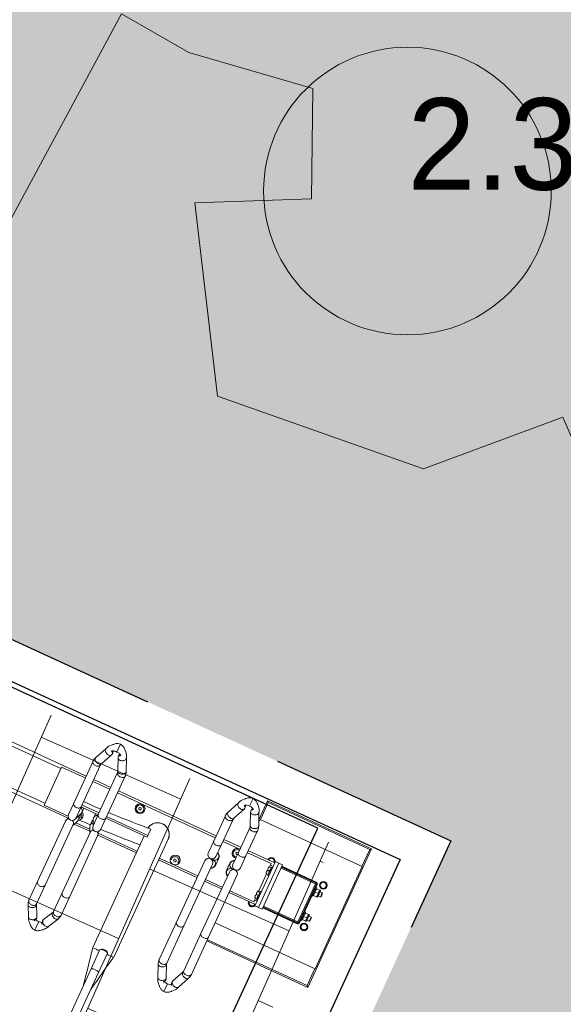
# Model space of a CAD drawing. Header units: metres. Extents: x 134157 to 138734, y 451157 to 455772.
# Tile 883 of 1056: x 136726.55 to 136727.98, y 454287.2 to 454289.78. Entities that reach past the tile are written whole.
import ezdxf

# ---------------------------------------------------------------- set-up
doc = ezdxf.new("R2010")
doc.units = ezdxf.units.M
doc.linetypes.add('HIDDEN__G5', pattern=[1.125, 0.75, -0.375])
doc.layers.add('-DR-alg-hulplijnen', color=210, linetype='Continuous', plot=False)
doc.layers.add('-DR-alg-hulplijnen kantverharding asflast nieuwe fietsstraat', color=7, linetype='Continuous', true_color=0xff9429, plot=False)
doc.layers.add('-DR-bs-boom', color=253, linetype='Continuous', lineweight=13)
doc.layers.add('-DR-nw-vh-arc-tegels 300x300x45', color=253, linetype='Continuous', lineweight=9)
for name, color, linetype in [('-DR-bs-txt-hoogtemaat', 253, 'Continuous'), ('-DR-nw-vh-band 10x20 ob', 2, 'HIDDEN__G5'), ('-DR-nw-vh-kantverharding', 3, 'Continuous'), ('VELOPA-FIG15', 1, 'Continuous'), ('VELOPA-FIG25', 1, 'Continuous')]:
    doc.layers.add(name, color=color, linetype=linetype)
doc.layers.add('-DR-nw-gr-arc-beplanting grote vakken', color=7, linetype='Continuous', true_color=0xabceb2)
doc.layers.add('-DR-nw-gr-arc-gras', color=7, linetype='Continuous', true_color=0xb5d5a4)
doc.layers.add('-DR-nw-vh-arc-asfalt fietsstraat rood', color=7, linetype='Continuous', lineweight=9, true_color=0xdfbfc7)
doc.layers.add('-DR-nw-vh-kantverharding halfverharding stabilizer', color=7, linetype='Continuous', true_color=0xe2e1c1, transparency=0.1)
doc.styles.add('Drong', font='txt', dxfattribs={"height": 1.8})
pattern_1 = [(115.335625, (136419.71802, 453326.2367), (-0.223681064, -0.105903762), [0.06, -0.187485]), (205.335625, (136419.71802, 453326.2367), (0.105903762, -0.223681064), [0.06, -0.187485])]

# ---------------------------------------------------------------- blocks, each defined once
blk = doc.blocks.new('Boom bestaand 1')
blk.add_lwpolyline([(0.09273, -0.41557), (0.10391, -0.42778), (0.10745, -0.44658), (0.10249, -0.468), (0.12989, -0.47849), (0.19328, -0.45751), (0.20009, -0.43996), (0.23631, -0.43922), (0.25865, -0.42532), (0.26522, -0.39911), (0.27842, -0.4081), (0.28322, -0.39131), (0.30181, -0.39131), (0.32641, -0.37332), (0.29521, -0.33375), (0.30481, -0.32656), (0.31744, -0.31125), (0.333, -0.31816), (0.32641, -0.33495), (0.35519, -0.34359), (0.3781, -0.31886), (0.37928, -0.29601), (0.40168, -0.29601)])
blk.add_circle((0, 0), 0.02513)
blk = doc.blocks.new('Tulip Traverse voetplaat eenzijdig')
at = {"layer": '-DR-alg-hulplijnen', "ltscale": 30}
blk.add_lwpolyline([(3000, -1735), (3000, 190), (0, 190), (0, -1735)], close=True, dxfattribs=at)
at = {"layer": 'VELOPA-FIG15', "color": 252, "linetype": 'Continuous', "lineweight": 9}
for p, q in [((2945, -64), (2945, 64)), ((2956, 55), (3055, 55)), ((3055, 60), (3055, 59.3)), ((3055, 58), (3055, 59.3)), ((3055, 55), (3055, 58)), ((3055, 55), (3055, -55)), ((3058, 55), (3055, 55)), ((3059.3, 55), (3058, 55)), ((3060, 55), (3059.3, 55)), ((2322.5, 50), (2177.5, 50)), ((2935, 50), (2927.5, 50)), ((3073.5, 25.6), (3073.5, 44.4)), ((3073.5, -44.4), (3073.5, -25.6)), ((2322.5, -50), (2177.5, -50)), ((2935, -50), (2927.5, -50)), ((3055, -55), (2956, -55)), ((3055, -55), (3058, -55)), ((3055, -55), (3055, -58)), ((3055, -58), (3055, -59.3)), ((3055, -59.3), (3055, -60)), ((3059.3, -55), (3058, -55)), ((3060, -55), (3059.3, -55))]:
    blk.add_line(p, q, dxfattribs=at)
at = {"layer": 'VELOPA-FIG15', "color": 252, "linetype": 'Continuous', "lineweight": 9, "flags": 128}
for points in [[(2788.7, 121.5), (2788.4, 120.9), (2787.6, 119.9), (2786.5, 119.2), (2785.2, 118.6), (2783.6, 118.3), (2781.9, 118.2), (2780.1, 118.4), (2778.2, 118.8), (2776.3, 119.4), (2774.5, 120.2), (2772.9, 121.3), (2771.4, 122.4), (2770.2, 123.7), (2769.2, 125.1), (2768.6, 126.4), (2768.2, 127.8), (2768.2, 129.1), (2768.6, 130.3)], [(2836.3, 121.5), (2836.6, 120.9), (2837.4, 119.9), (2838.5, 119.2), (2839.8, 118.6), (2841.4, 118.3), (2843.1, 118.2), (2844.9, 118.4), (2846.8, 118.8), (2848.7, 119.4), (2850.5, 120.2), (2852.1, 121.3), (2853.6, 122.4), (2854.8, 123.7), (2855.8, 125.1), (2856.4, 126.4), (2856.8, 127.8), (2856.8, 129.1), (2856.4, 130.3)], [(2413.7, 106), (2413.4, 105.5), (2412.6, 104.5), (2411.5, 103.7), (2410.2, 103.1), (2408.6, 102.8), (2406.9, 102.7), (2405.1, 102.8), (2403.2, 103.2), (2401.3, 103.8), (2399.5, 104.7), (2397.9, 105.7), (2396.4, 106.9), (2395.2, 108.2), (2394.2, 109.6), (2393.6, 111), (2393.2, 112.4), (2393.2, 113.7), (2393.6, 114.9), (2393.6, 115)], [(2461.3, 106), (2461.6, 105.5), (2462.4, 104.5), (2463.5, 103.7), (2464.8, 103.1), (2466.4, 102.8), (2468.1, 102.7), (2469.9, 102.8), (2471.8, 103.2), (2473.7, 103.8), (2475.5, 104.7), (2477.1, 105.7), (2478.6, 106.9), (2479.8, 108.2), (2480.8, 109.6), (2481.4, 111), (2481.8, 112.4), (2481.8, 113.7), (2481.4, 114.9), (2481.4, 115)], [(2788, 118.1), (2787.8, 116.8), (2787.3, 115.5), (2786.4, 114.4), (2785.3, 113.3), (2783.9, 112.4), (2782.2, 111.7), (2780.4, 111.2), (2778.5, 110.9), (2776.5, 110.9), (2774.6, 111), (2772.7, 111.4), (2770.9, 112.1), (2769.4, 112.9), (2768.1, 113.8), (2767.1, 115), (2766.4, 116.2), (2766, 117.4), (2766, 118.1)], [(2837, 118.1), (2837.2, 116.8), (2837.7, 115.5), (2838.6, 114.4), (2839.7, 113.3), (2841.1, 112.4), (2842.8, 111.7), (2844.6, 111.2), (2846.5, 110.9), (2848.5, 110.9), (2850.4, 111), (2852.3, 111.4), (2854.1, 112.1), (2855.6, 112.9), (2856.9, 113.8), (2857.9, 115), (2858.6, 116.2), (2859, 117.4), (2859, 118.1)], [(2413, 102.9), (2412.8, 101.6), (2412.3, 100.3), (2411.4, 99.1), (2410.3, 98), (2408.9, 97.1), (2407.2, 96.4), (2405.4, 95.8), (2403.5, 95.5), (2401.5, 95.5), (2399.6, 95.7), (2397.7, 96.1), (2395.9, 96.7), (2394.4, 97.5), (2393.1, 98.5), (2392.1, 99.7), (2391.4, 100.9), (2391, 102.2), (2391, 102.9)], [(2462, 102.9), (2462.2, 101.6), (2462.7, 100.3), (2463.6, 99.1), (2464.7, 98), (2466.1, 97.1), (2467.8, 96.4), (2469.6, 95.8), (2471.5, 95.5), (2473.5, 95.5), (2475.4, 95.7), (2477.3, 96.1), (2479.1, 96.7), (2480.6, 97.5), (2481.9, 98.5), (2482.9, 99.7), (2483.6, 100.9), (2484, 102.2), (2484, 102.9)], [(2788, 45.1), (2787.8, 43.9), (2787.3, 42.6), (2786.4, 41.4), (2785.3, 40.4), (2783.9, 39.5), (2782.2, 38.8), (2780.4, 38.3), (2778.5, 38), (2776.5, 37.9), (2774.6, 38.1), (2772.7, 38.5), (2770.9, 39.1), (2769.4, 39.9), (2768.1, 40.9), (2767.1, 42), (2766.4, 43.2), (2766, 44.5), (2766, 45.1)], [(2837, 45.1), (2837.2, 43.9), (2837.7, 42.6), (2838.6, 41.4), (2839.7, 40.4), (2841.1, 39.5), (2842.8, 38.8), (2844.6, 38.3), (2846.5, 38), (2848.5, 37.9), (2850.4, 38.1), (2852.3, 38.5), (2854.1, 39.1), (2855.6, 39.9), (2856.9, 40.9), (2857.9, 42), (2858.6, 43.2), (2859, 44.5), (2859, 45.1)], [(2413, -18.1), (2412.8, -19.4), (2412.3, -20.7), (2411.4, -21.9), (2410.3, -23), (2408.9, -23.9), (2407.2, -24.6), (2405.4, -25.2), (2403.5, -25.5), (2401.5, -25.5), (2399.6, -25.3), (2397.7, -24.9), (2395.9, -24.3), (2394.4, -23.5), (2393.1, -22.5), (2392.1, -21.3), (2391.4, -20.1), (2391, -18.8), (2391, -18.1)], [(2462, -18.1), (2462.2, -19.4), (2462.7, -20.7), (2463.6, -21.9), (2464.7, -23), (2466.1, -23.9), (2467.8, -24.6), (2469.6, -25.2), (2471.5, -25.5), (2473.5, -25.5), (2475.4, -25.3), (2477.3, -24.9), (2479.1, -24.3), (2480.6, -23.5), (2481.9, -22.5), (2482.9, -21.3), (2483.6, -20.1), (2484, -18.8), (2484, -18.1)], [(2788, -189), (2787.8, -190.3), (2787.3, -191.6), (2786.4, -192.7), (2785.3, -193.8), (2783.9, -194.7), (2782.2, -195.4), (2780.4, -196), (2778.5, -196.3), (2776.5, -196.3), (2774.6, -196.1), (2772.7, -195.7), (2770.9, -195.1), (2769.4, -194.3), (2768.1, -193.3), (2767.1, -192.2), (2766.4, -190.9), (2766, -189.6), (2766, -189)], [(2837, -189), (2837.2, -190.3), (2837.7, -191.6), (2838.6, -192.7), (2839.7, -193.8), (2841.1, -194.7), (2842.8, -195.4), (2844.6, -196), (2846.5, -196.3), (2848.5, -196.3), (2850.4, -196.1), (2852.3, -195.7), (2854.1, -195.1), (2855.6, -194.3), (2856.9, -193.3), (2857.9, -192.2), (2858.6, -190.9), (2859, -189.6), (2859, -189)], [(2413, -244.2), (2412.8, -245.7), (2412.3, -247.1), (2411.4, -248.5), (2410.3, -249.7), (2408.9, -250.7), (2407.2, -251.6), (2405.4, -252.1), (2403.5, -252.5), (2401.5, -252.5), (2399.6, -252.3), (2397.7, -251.9), (2395.9, -251.2), (2394.4, -250.2), (2393.1, -249.1), (2392.1, -247.8), (2391.4, -246.4), (2391, -244.9), (2391, -244.2)], [(2462, -244.2), (2462.2, -245.7), (2462.7, -247.1), (2463.6, -248.5), (2464.7, -249.7), (2466.1, -250.7), (2467.8, -251.6), (2469.6, -252.1), (2471.5, -252.5), (2473.5, -252.5), (2475.4, -252.3), (2477.3, -251.9), (2479.1, -251.2), (2480.6, -250.2), (2481.9, -249.1), (2482.9, -247.8), (2483.6, -246.4), (2484, -244.9), (2484, -244.2)], [(2413, -298.2), (2412.8, -299.7), (2412.3, -301.2), (2411.4, -302.5), (2410.3, -303.7), (2408.9, -304.8), (2407.2, -305.6), (2405.4, -306.2), (2403.5, -306.5), (2401.5, -306.6), (2399.6, -306.4), (2397.7, -305.9), (2395.9, -305.2), (2394.4, -304.3), (2393.1, -303.1), (2392.1, -301.8), (2391.4, -300.4), (2391, -299), (2391, -298.2)], [(2414.1, -302.7), (2413.9, -304.2), (2413.4, -305.8), (2412.6, -307.3), (2411.5, -308.7), (2410.2, -310.1), (2408.6, -311.2), (2406.9, -312.2), (2405.1, -312.9), (2403.2, -313.4), (2401.3, -313.6), (2399.5, -313.5), (2397.9, -313.1), (2396.4, -312.5), (2395.2, -311.6), (2394.2, -310.6), (2393.8, -309.9)], [(2413.5, -300), (2413.9, -301.2), (2414.1, -302.7)], [(2461.5, -300), (2461.1, -301.2), (2460.9, -302.7)], [(2460.9, -302.7), (2461.1, -304.2), (2461.6, -305.8), (2462.4, -307.3), (2463.5, -308.7), (2464.8, -310.1), (2466.4, -311.2), (2468.1, -312.2), (2469.9, -312.9), (2471.8, -313.4), (2473.7, -313.6), (2475.5, -313.5), (2477.1, -313.1), (2478.6, -312.5), (2479.8, -311.6), (2480.8, -310.6), (2481.2, -309.9)], [(2462, -298.2), (2462.2, -299.7), (2462.7, -301.2), (2463.6, -302.5), (2464.7, -303.7), (2466.1, -304.8), (2467.8, -305.6), (2469.6, -306.2), (2471.5, -306.5), (2473.5, -306.6), (2475.4, -306.4), (2477.3, -305.9), (2479.1, -305.2), (2480.6, -304.3), (2481.9, -303.1), (2482.9, -301.8), (2483.6, -300.4), (2484, -299), (2484, -298.2)], [(2788, -296.7), (2787.8, -298.1), (2787.3, -299.3), (2786.4, -300.5), (2785.3, -301.6), (2783.9, -302.5), (2782.2, -303.2), (2780.4, -303.7), (2778.5, -304), (2776.5, -304.1), (2774.6, -303.9), (2772.7, -303.5), (2770.9, -302.9), (2769.4, -302.1), (2768.1, -301.1), (2767.1, -299.9), (2766.4, -298.7), (2766, -297.4), (2766, -296.7)], [(2789.1, -301.9), (2788.9, -303.2), (2788.4, -304.6), (2787.6, -306), (2786.5, -307.3), (2785.2, -308.6), (2783.6, -309.7), (2781.9, -310.6), (2780.1, -311.4), (2778.2, -311.9), (2776.3, -312.1), (2774.5, -312.2), (2772.9, -312), (2771.4, -311.5), (2770.2, -310.8), (2769.2, -309.9), (2768.6, -308.9)], [(2788.7, -300), (2788.9, -300.6), (2789.1, -301.9)], [(2836.3, -300), (2836.1, -300.6), (2835.9, -301.9)], [(2835.9, -301.9), (2836.1, -303.2), (2836.6, -304.6), (2837.4, -306), (2838.5, -307.3), (2839.8, -308.6), (2841.4, -309.7), (2843.1, -310.6), (2844.9, -311.4), (2846.8, -311.9), (2848.7, -312.1), (2850.5, -312.2), (2852.1, -312), (2853.6, -311.5), (2854.8, -310.8), (2855.8, -309.9), (2856.4, -308.9)], [(2837, -296.7), (2837.2, -298.1), (2837.7, -299.3), (2838.6, -300.5), (2839.7, -301.6), (2841.1, -302.5), (2842.8, -303.2), (2844.6, -303.7), (2846.5, -304), (2848.5, -304.1), (2850.4, -303.9), (2852.3, -303.5), (2854.1, -302.9), (2855.6, -302.1), (2856.9, -301.1), (2857.9, -299.9), (2858.6, -298.7), (2859, -297.4), (2859, -296.7)], [(2625, -390.9), (2623, -391), (2621.1, -391.1), (2619.4, -391.3), (2617.8, -391.6), (2616.4, -391.9), (2615.3, -392.3), (2614.5, -392.8), (2614.1, -393.2), (2614, -393.6)], [(2636, -393.6), (2635.9, -393.2), (2635.5, -392.8), (2634.7, -392.3), (2633.6, -391.9), (2632.2, -391.6), (2630.6, -391.3), (2628.9, -391.1), (2627, -391), (2625, -390.9)]]:
    blk.add_lwpolyline(points, dxfattribs=at)
at = {"layer": 'VELOPA-FIG25', "color": 252, "linetype": 'Continuous', "lineweight": 9}
for p, q in [((2812.5, 188.4), (2812.5, 190)), ((2812.5, 188), (2812.5, 188.4)), ((2812.5, 174), (2812.5, 188)), ((2850, 200), (2850, 145)), ((2853.5, 196.5), (2850, 200)), ((3150, 200), (2850, 200)), ((2853.5, 196.5), (2853.5, 147.5)), ((3146.5, 196.5), (2853.5, 196.5)), ((3146.5, 196.5), (3150, 200)), ((3146.5, 147.5), (3146.5, 196.5)), ((3150, -200), (3150, 200)), ((2437.5, 172), (2437.5, 173.7)), ((2437.5, 171.6), (2437.5, 172)), ((2437.5, 157.2), (2437.5, 171.6)), ((2437.5, 157.2), (2437.5, 156.9)), ((2437.5, 156.9), (2437.5, 150.7)), ((2782.8, 163), (2768.6, 130.3)), ((2812.5, 174), (2812.5, 173.7)), ((2812.5, 173.7), (2812.5, 167.5)), ((2856.4, 130.3), (2842.2, 163)), ((2407.9, 147), (2393.6, 115)), ((2413.7, 106), (2428, 138.2)), ((2447, 138.2), (2461.3, 106)), ((2481.4, 115), (2467.1, 147)), ((2788.7, 121.5), (2803.1, 154.4)), ((2821.9, 154.4), (2836.3, 121.5)), ((2852.5, 147.5), (2852.5, 139.3)), ((3147.5, 147.5), (2852.5, 147.5)), ((3147.5, -147.5), (3147.5, 147.5)), ((2766, 118.1), (2766, 45.1)), ((2788, 45.1), (2788, 118.1)), ((2837, 118.1), (2837, 45.1)), ((2859, 45.1), (2859, 118.1)), ((2391, 102.9), (2391, -18.1)), ((2413, -18.1), (2413, 102.9)), ((2462, 102.9), (2462, -18.1)), ((2484, -18.1), (2484, 102.9)), ((2391, 60), (2109, 60)), ((2391, 54.7), (2322.5, 54.7)), ((2322.5, 54.7), (2322.5, -55.3)), ((2462, 60), (2413, 60)), ((2462, 54.7), (2413, 54.7)), ((2766, 60), (2484, 60)), ((2766, 54.7), (2484, 54.7)), ((2837, 60), (2788, 60)), ((2837, 54.7), (2788, 54.7)), ((2935, 60), (2859, 60)), ((2927.5, 54.7), (2859, 54.7)), ((2929.6, 68), (2920.4, 68)), ((2927.5, 44.5), (2927.5, 54.7)), ((2935, -64), (2935, 64)), ((2935, 64), (2945, 64)), ((2945, 64), (2956, 64)), ((2956, -64), (2956, 64)), ((3055, 60), (2956, 60)), ((3055, 59.3), (2956, 59.3)), ((3055, 58), (2956, 58)), ((3058, -55), (3058, 55)), ((3059.3, -55), (3059.3, 55)), ((3060, 55), (3060, -55)), ((3079.6, 68), (3070.4, 68)), ((3070.4, 52), (3079.6, 52)), ((2551.5, 41.5), (2553.3, 44.5)), ((2553.3, 38.5), (2551.5, 41.5)), ((2553.3, 44.5), (2556.7, 44.5)), ((2556.7, 38.5), (2553.3, 38.5)), ((2556.7, 44.5), (2558.5, 41.5)), ((2558.5, 41.5), (2556.7, 38.5)), ((2766, 45.1), (2766, 10.8)), ((2788, 10.8), (2788, 45.1)), ((2831.5, 41.5), (2833.3, 44.5)), ((2833.3, 38.5), (2831.5, 41.5)), ((2833.3, 44.5), (2836.7, 44.5)), ((2836.7, 38.5), (2833.3, 38.5)), ((2836.7, 44.5), (2837, 44)), ((2837, 39), (2836.7, 38.5)), ((2837, 45.1), (2837, 10.8)), ((2859, 10.8), (2859, 45.1)), ((2925, 44.5), (2925, 44.5)), ((2926.5, 44.5), (2925, 44.5)), ((2931.8, 44.5), (2926.5, 44.5)), ((2926.5, 35), (2931.8, 35)), ((2932.5, 44.5), (2931.8, 44.5)), ((2931.8, 44.5), (2931.8, 39.7)), ((2931.8, 39.7), (2931.8, 35)), ((2931.8, 35), (2931.8, 30.2)), ((2931.8, 30.2), (2931.8, 25.5)), ((2935, 47), (2932.5, 47)), ((2932.5, 23), (2932.5, 47)), ((3062.5, 47), (3060, 47)), ((3062.5, 47), (3062.5, 23)), ((3062.5, 44.5), (3062.5, 44.5)), ((3063.2, 44.5), (3062.5, 44.5)), ((3063, 41), (3062.5, 41)), ((3062.5, 29), (3063, 29)), ((3071.8, 44.5), (3063.2, 44.5)), ((3071.8, 35), (3063.2, 35)), ((3071.8, 44.5), (3072.5, 44.5)), ((3072.5, 44.5), (3072.5, 44.5)), ((3073.5, 44.4), (3072.5, 44.4)), ((3074.5, 26.6), (3074.5, 43.4)), ((3081.2, 41), (3074.5, 41)), ((3074.5, 29), (3081.2, 29)), ((3082.5, 39.7), (3081.2, 41)), ((3081.2, 29), (3081.2, 41)), ((3081.2, 29), (3082.5, 30.2)), ((3082.5, 30.2), (3082.5, 39.7)), ((2593, 4.2), (2603, 4.2)), ((2603, -13.7), (2603, 4.2)), ((2772.7, 0.6), (2772.7, -1.1)), ((2796.7, -10.8), (2796.7, 10.2)), ((2828.3, 10.2), (2828.3, -10.8)), ((2852.3, -1.1), (2852.3, 0.6)), ((2925, 25.5), (2925, 25.5)), ((2925, 25.5), (2926.5, 25.5)), ((2931.8, 25.5), (2926.5, 25.5)), ((2927.5, -25.5), (2927.5, 25.5)), ((2931.8, 25.5), (2932.5, 25.5)), ((2932.5, 23), (2935, 23)), ((3060, 23), (3062.5, 23)), ((3062.5, 25.5), (3062.5, 25.5)), ((3063.2, 25.5), (3062.5, 25.5)), ((3071.8, 25.5), (3063.2, 25.5)), ((3071.8, 25.5), (3072.5, 25.5)), ((3072.5, 25.6), (3073.5, 25.6)), ((3072.5, 25.5), (3072.5, 25.5)), ((2391, -18.1), (2391, -50.6)), ((2413, -13.7), (2462, -13.7)), ((2413, -50.6), (2413, -18.1)), ((2413, -18.6), (2462, -18.6)), ((2420.7, -31.3), (2420.7, -21.2)), ((2454.3, -21.2), (2454.3, -31.3)), ((2462, -18.1), (2462, -50.6)), ((2484, -13.7), (2603, -13.7)), ((2484, -50.6), (2484, -18.1)), ((2484, -18.6), (2603, -18.6)), ((2594.8, -18.6), (2594.8, -341.1)), ((2603, -13.7), (2603, -18.6)), ((2655.2, -341.2), (2655.2, -0.1)), ((2766, -11.3), (2766, -189)), ((2777, -0.3), (2784.5, -0.3)), ((2784.7, -0.3), (2784.5, -0.3)), ((2788, -189), (2788, -11.3)), ((2837, -11.3), (2837, -189)), ((2840.5, -0.3), (2840.3, -0.3)), ((2840.5, -0.3), (2848, -0.3)), ((2859, -189), (2859, -11.3)), ((2925, -25.5), (2925, -25.5)), ((2926.5, -25.5), (2925, -25.5)), ((2931.8, -25.5), (2926.5, -25.5)), ((2932.5, -25.5), (2931.8, -25.5)), ((2931.8, -25.5), (2931.8, -30.2)), ((2935, -23), (2932.5, -23)), ((2932.5, -47), (2932.5, -23)), ((3062.5, -23), (3060, -23)), ((3062.5, -23), (3062.5, -47)), ((3062.5, -25.5), (3062.5, -25.5)), ((3063.2, -25.5), (3062.5, -25.5)), ((3071.8, -25.5), (3063.2, -25.5)), ((3071.8, -25.5), (3072.5, -25.5)), ((3072.5, -25.5), (3072.5, -25.5)), ((3073.5, -25.6), (3072.5, -25.6)), ((2413, -51.2), (2419.8, -35.5)), ((2420.7, -52.2), (2420.7, -42.1)), ((2454.3, -42.1), (2454.3, -52.2)), ((2455.2, -35.5), (2462, -51.2)), ((2594.8, -44.5), (2593, -44.5)), ((2691.5, -43.5), (2693.3, -40.5)), ((2693.3, -46.5), (2691.5, -43.5)), ((2693.3, -40.5), (2696.7, -40.5)), ((2696.7, -46.5), (2693.3, -46.5)), ((2696.7, -40.5), (2698.5, -43.5)), ((2698.5, -43.5), (2696.7, -46.5)), ((2925, -44.5), (2925, -44.5)), ((2925, -44.5), (2926.5, -44.5)), ((2926.5, -35), (2931.8, -35)), ((2931.8, -44.5), (2926.5, -44.5)), ((2927.5, -55.3), (2927.5, -44.5)), ((2931.8, -30.2), (2931.8, -35)), ((2931.8, -35), (2931.8, -39.8)), ((2931.8, -39.8), (2931.8, -44.5)), ((2931.8, -44.5), (2932.5, -44.5)), ((2932.5, -47), (2935, -47)), ((3060, -47), (3062.5, -47)), ((3063, -29), (3062.5, -29)), ((3062.5, -41), (3063, -41)), ((3062.5, -44.5), (3062.5, -44.5)), ((3063.2, -44.5), (3062.5, -44.5)), ((3071.8, -35), (3063.2, -35)), ((3071.8, -44.5), (3063.2, -44.5)), ((3071.8, -44.5), (3072.5, -44.5)), ((3072.5, -44.4), (3073.5, -44.4)), ((3072.5, -44.5), (3072.5, -44.5)), ((3074.5, -43.4), (3074.5, -26.6)), ((3081.2, -29), (3074.5, -29)), ((3074.5, -41), (3081.2, -41)), ((3082.5, -30.2), (3081.2, -29)), ((3081.2, -41), (3081.2, -29)), ((3081.2, -41), (3082.5, -39.8)), ((3082.5, -39.8), (3082.5, -30.2)), ((2394, -60), (2109, -60)), ((2322.5, -55.3), (2392, -55.3)), ((2391, -69.9), (2391, -244.2)), ((2394.8, -58.9), (2391.9, -65.6)), ((2413, -72.1), (2419.8, -56.4)), ((2413, -244.2), (2413, -69.9)), ((2459.9, -67.3), (2415.1, -67.3)), ((2457.8, -62.4), (2417.2, -62.4)), ((2455.2, -56.4), (2462, -72.1)), ((2462, -69.9), (2462, -244.2)), ((2483.1, -65.6), (2480.2, -58.9)), ((2594.8, -62.4), (2481.7, -62.4)), ((2594.8, -67.3), (2483.7, -67.3)), ((2484, -244.2), (2484, -69.9)), ((2655.2, -55.3), (2766, -55.3)), ((2766, -60), (2655.2, -60)), ((2788, -55.3), (2837, -55.3)), ((2837, -60), (2788, -60)), ((2859, -55.3), (2927.5, -55.3)), ((2935, -60), (2859, -60)), ((2920.4, -68), (2929.6, -68)), ((2935, -64), (2945, -64)), ((2945, -64), (2956, -64)), ((3055, -58), (2956, -58)), ((2956, -59.3), (3055, -59.3)), ((3055, -60), (2956, -60)), ((3079.6, -52), (3070.4, -52)), ((3070.4, -68), (3079.6, -68)), ((2859, -147.5), (3147.5, -147.5)), ((3146.5, -196.5), (3146.5, -147.5)), ((2766, -189), (2766, -296.7)), ((2788, -296.7), (2788, -189)), ((2837, -189), (2837, -296.7)), ((2859, -296.7), (2859, -189)), ((2859, -196.5), (3146.5, -196.5)), ((2859, -200), (3150, -200)), ((3146.5, -196.5), (3150, -200)), ((2391, -244.2), (2391, -298.2)), ((2413, -298.2), (2413, -244.2)), ((2462, -244.2), (2462, -298.2)), ((2484, -298.2), (2484, -244.2)), ((2427.8, -328.3), (2413.5, -300)), ((2461.5, -300), (2447.2, -328.3)), ((2768.6, -308.9), (2782.9, -341.3)), ((2803.1, -332.4), (2788.7, -300)), ((2836.3, -300), (2821.9, -332.4)), ((2842.1, -341.3), (2856.4, -308.9)), ((2393.8, -309.9), (2408.2, -338.2)), ((2428.1, -329), (2427.9, -328.4)), ((2447.1, -328.4), (2446.9, -329.1)), ((2466.8, -338.2), (2481.2, -309.9)), ((2616.8, -335.1), (2614.3, -337.4)), ((2635.7, -337.4), (2633.2, -335.1)), ((2803.2, -332.7), (2803.1, -332.4)), ((2821.9, -332.4), (2821.8, -332.7)), ((2437.5, -339.9), (2437.5, -337.9)), ((2437.5, -339.9), (2437.5, -340.3)), ((2437.5, -356.6), (2437.5, -340.3)), ((2437.5, -357), (2437.5, -356.6)), ((2437.5, -363), (2437.5, -357)), ((2614, -338.1), (2614, -393.6)), ((2636, -393.6), (2636, -338.1)), ((2812.5, -346.7), (2812.5, -345)), ((2812.5, -346.7), (2812.5, -347.1)), ((2812.5, -361.4), (2812.5, -347.1)), ((2812.5, -361.7), (2812.5, -361.4)), ((2812.5, -367.9), (2812.5, -361.7)), ((2614, -393.6), (2614, -572.7)), ((2636, -393.6), (2636, -572.7))]:
    blk.add_line(p, q, dxfattribs=at)
at = {"layer": 'VELOPA-FIG25', "color": 252, "linetype": 'Continuous', "lineweight": 9, "flags": 128}
for points in [[(2812.5, 190), (2809.1, 189.5), (2806.3, 188.7), (2803.8, 187.6), (2802.1, 186.7), (2801, 186.1), (2800.5, 185.7), (2799.7, 185.2), (2798.1, 183.9), (2796.5, 182.3), (2795.9, 181.5), (2795.2, 180.9), (2793.9, 179.8), (2792.5, 178.5), (2790.2, 176.1), (2788, 173.6), (2786.6, 171.5), (2785.1, 169), (2783.7, 166), (2782.6, 162.3)], [(2842.4, 162.3), (2841.3, 166), (2839.9, 169), (2838.4, 171.5), (2837, 173.6), (2834.1, 176.9), (2832.5, 178.5), (2831.1, 179.8), (2830.4, 180.4), (2829.8, 180.9), (2829.1, 181.5), (2828.5, 182.3), (2826.9, 183.9), (2825.3, 185.2), (2824.2, 186), (2823.5, 186.4), (2822.4, 187), (2820.8, 187.8), (2818.7, 188.7), (2815.9, 189.5), (2812.5, 190)], [(2437.5, 173.7), (2434.2, 173.2), (2431.6, 172.5), (2429.7, 171.7), (2427.6, 170.8), (2426.1, 169.9), (2424.7, 168.9), (2422.8, 167.3), (2421.1, 165.5), (2420.4, 164.7), (2419.7, 164.2), (2418.2, 162.9), (2416.5, 161.2), (2413.2, 157.6), (2411.8, 155.7), (2410.3, 153.2), (2408.8, 150.1), (2407.6, 146.2)], [(2467.4, 146.2), (2466.2, 150.1), (2464.7, 153.2), (2463.2, 155.7), (2461.8, 157.6), (2458.5, 161.2), (2456.8, 162.9), (2455.3, 164.2), (2454.6, 164.7), (2453.9, 165.5), (2452.2, 167.3), (2450.3, 168.9), (2448.9, 169.9), (2447.4, 170.8), (2445.3, 171.7), (2443.4, 172.5), (2440.8, 173.2), (2437.5, 173.7)], [(2782.7, 162.3), (2782.6, 161.4), (2782.8, 159.9), (2783.3, 158.4), (2784.3, 156.9), (2785.6, 155.5), (2787.2, 154.2), (2789, 153.1), (2791, 152.2), (2793, 151.6), (2795, 151.2), (2797, 151.1), (2798.8, 151.4), (2800.4, 151.9), (2801.7, 152.6), (2802.7, 153.6), (2803.1, 154.5)], [(2801.7, 165.8), (2802.2, 164.9), (2802.7, 163.8), (2803, 162.7), (2803, 162), (2802.9, 161.5), (2802.6, 161.3), (2802.1, 161.4), (2801.5, 161.9), (2801, 162.6), (2800.8, 163.7), (2800.7, 164.7), (2800.7, 165.2)], [(2812.5, 167.4), (2815.1, 167.6), (2817.4, 167.4), (2819.3, 167.1), (2820.8, 166.7), (2823.1, 165.9), (2825, 164.8), (2825.7, 164.2), (2826.1, 163.9), (2826.2, 163.8), (2826.2, 163.9)], [(2842.3, 162.3), (2842.5, 161.4), (2842.3, 159.9), (2841.7, 158.4), (2840.7, 156.9), (2839.4, 155.5), (2837.8, 154.2), (2836, 153.1), (2834, 152.2), (2832, 151.6), (2830, 151.2), (2828, 151.1), (2826.2, 151.4), (2824.6, 151.9), (2823.3, 152.6), (2822.3, 153.6), (2821.9, 154.5)], [(2822, 162.2), (2822.1, 161.6), (2822.3, 161.4), (2822.8, 161.4), (2823.4, 161.7), (2824, 162.5), (2824.2, 163.6), (2824.3, 164.7), (2824.3, 165.2)], [(2407.7, 146.2), (2407.6, 145.2), (2407.8, 143.7), (2408.3, 142.2), (2409.3, 140.7), (2410.6, 139.3), (2412.2, 137.9), (2414, 136.8), (2416, 135.9), (2418, 135.3), (2420, 134.9), (2422, 134.9), (2423.8, 135.1), (2425.4, 135.7), (2426.7, 136.5), (2427.7, 137.5), (2428, 138.3)], [(2423.5, 147), (2423.5, 147), (2423.6, 147.1), (2424, 147.4), (2424.7, 147.9), (2425.6, 148.5), (2426.8, 149.1), (2428.2, 149.7), (2429.8, 150.1), (2431.8, 150.5), (2434.4, 150.8), (2437.5, 150.7)], [(2427, 149.2), (2427.2, 148.8), (2427.7, 147.7), (2428, 146.6), (2428, 145.8), (2427.9, 145.3), (2427.6, 145.1), (2427.1, 145.2), (2426.5, 145.6), (2426, 146.3), (2425.8, 147.3), (2425.7, 148.4), (2425.7, 148.5)], [(2437.5, 150.7), (2440.1, 150.8), (2442.4, 150.6), (2444.3, 150.4), (2445.8, 150), (2448.1, 149.2), (2450, 148.1), (2450.7, 147.6), (2451.1, 147.3), (2451.3, 147.2), (2451.3, 147.2)], [(2447, 146), (2447.1, 145.4), (2447.3, 145.1), (2447.8, 145.1), (2448.4, 145.4), (2449, 146.2), (2449.2, 147.3), (2449.3, 148.4), (2449.3, 148.5)], [(2467.3, 146.2), (2467.5, 145.2), (2467.3, 143.7), (2466.7, 142.2), (2465.7, 140.7), (2464.4, 139.3), (2462.8, 137.9), (2461, 136.8), (2459, 135.9), (2457, 135.3), (2455, 134.9), (2453, 134.9), (2451.2, 135.1), (2449.6, 135.7), (2448.3, 136.5), (2447.3, 137.5), (2447, 138.3)], [(2920.4, 68), (2919.4, 66.3), (2918.4, 64.5), (2916.9, 61.9), (2915.8, 60)], [(2934.2, 60), (2933.3, 61.7), (2932.2, 63.5), (2930.7, 66.1), (2929.6, 68)], [(3070.4, 68), (3069.4, 66.3), (3068.4, 64.5), (3066.9, 61.9), (3065.8, 60)], [(3065.8, 60), (3066.7, 58.3), (3067.8, 56.5), (3069.3, 53.9), (3070.4, 52)], [(3084.2, 60), (3083.3, 61.7), (3082.2, 63.5), (3080.7, 66.1), (3079.6, 68)], [(3079.6, 52), (3080.6, 53.7), (3081.6, 55.5), (3083.1, 58.1), (3084.2, 60)], [(3063.2, 44.5), (3062.6, 41.3), (3062.6, 41)], [(3062.6, 29), (3062.6, 28.5), (3063.2, 25.5)], [(3072.4, 41), (3072.4, 41.5), (3071.8, 44.5)], [(3071.8, 25.5), (3072.4, 28.7), (3072.4, 29)], [(2420.6, -21.2), (2420.7, -21.1), (2420.2, -18.6)], [(2454.4, -21.2), (2454.3, -21.1), (2454.8, -18.6)], [(3063.2, -25.5), (3062.6, -28.7), (3062.6, -29)], [(3072.4, -29), (3072.4, -28.5), (3071.8, -25.5)], [(2419.1, -37), (2420.1, -38.6), (2420.6, -42.1)], [(2455.9, -37), (2454.9, -38.6), (2454.4, -42.1)], [(2700, -34.8), (2698.3, -34), (2696.4, -33.6), (2694.5, -33.5), (2692.6, -33.8), (2690.8, -34.4), (2689.2, -35.4), (2687.8, -36.6), (2686.6, -38.1), (2685.7, -39.8), (2685.2, -41.6), (2685, -43.5), (2685.2, -45.4), (2685.4, -46.2), (2685.2, -45.4), (2685, -43.5), (2685.2, -41.6), (2685.7, -39.8), (2686.6, -38.1), (2687.8, -36.6), (2689.2, -35.4), (2690.8, -34.4), (2692.6, -33.8), (2694.5, -33.5), (2696.4, -33.6), (2698.3, -34), (2700, -34.8), (2701.5, -35.9), (2702.9, -37.3), (2703.9, -38.9), (2704.6, -40.7), (2705, -42.5), (2705, -44.5), (2704.6, -46.2)], [(3062.6, -41), (3062.6, -41.5), (3063.2, -44.5)], [(3071.8, -44.5), (3072.4, -41.3), (3072.4, -41)], [(2394.1, -60.4), (2393.9, -59.5), (2393.7, -57.8)], [(2915.8, -60), (2916.7, -61.7), (2917.8, -63.5), (2919.3, -66.1), (2920.4, -68)], [(2929.6, -68), (2930.6, -66.3), (2931.6, -64.5), (2933.1, -61.9), (2934.2, -60)], [(3070.4, -52), (3069.4, -53.7), (3068.4, -55.5), (3066.9, -58.1), (3065.8, -60)], [(3065.8, -60), (3066.7, -61.7), (3067.8, -63.5), (3069.3, -66.1), (3070.4, -68)], [(3084.2, -60), (3083.3, -58.3), (3082.2, -56.5), (3080.7, -53.9), (3079.6, -52)], [(3079.6, -68), (3080.6, -66.3), (3081.6, -64.5), (3083.1, -61.9), (3084.2, -60)], [(2408.2, -338.2), (2408.3, -338.5), (2409.3, -339.8), (2410.6, -340.8), (2412.2, -341.5), (2414, -341.9), (2416, -341.9), (2418, -341.6), (2420, -341), (2422, -340.2), (2423.8, -339), (2425.4, -337.6), (2426.7, -336.1), (2427.7, -334.4), (2428.3, -332.7), (2428.5, -331.1)], [(2428.5, -331.1), (2428.3, -329.5), (2427.8, -328.3)], [(2446.6, -331.1), (2446.8, -329.5), (2447.2, -328.3)], [(2466.8, -338.2), (2466.7, -338.5), (2465.7, -339.8), (2464.4, -340.8), (2462.8, -341.5), (2461, -341.9), (2459, -341.9), (2457, -341.6), (2455, -341), (2453, -340.2), (2451.2, -339), (2449.6, -337.6), (2448.3, -336.1), (2447.3, -334.4), (2446.8, -332.7), (2446.6, -331.1)], [(2625, -335.4), (2623, -335.4), (2621.1, -335.6), (2619.4, -335.8), (2617.8, -336.1), (2616.4, -336.4), (2615.3, -336.8), (2614.5, -337.2), (2614.1, -337.7), (2614, -338.1)], [(2616.8, -335.1), (2616.9, -335), (2617.6, -334.6), (2618.7, -334.3), (2620, -334), (2621.5, -333.8), (2623.2, -333.6), (2625, -333.6)], [(2625, -333.6), (2626.8, -333.6), (2628.5, -333.8), (2630, -334), (2631.3, -334.3), (2632.4, -334.6), (2633.1, -335), (2633.2, -335.1)], [(2636, -338.1), (2635.9, -337.7), (2635.5, -337.2), (2634.7, -336.8), (2633.6, -336.4), (2632.2, -336.1), (2630.6, -335.8), (2628.9, -335.6), (2627, -335.4), (2625, -335.4)], [(2783, -341.3), (2783.3, -342), (2784.3, -343.1), (2785.6, -343.9), (2787.2, -344.4), (2789, -344.6), (2791, -344.6), (2793, -344.2), (2795, -343.6), (2797, -342.7), (2798.8, -341.5), (2800.4, -340.2), (2801.7, -338.8), (2802.7, -337.3), (2803.3, -335.8), (2803.5, -334.3)], [(2803.5, -334.3), (2803.3, -332.9), (2803, -332.4)], [(2821.7, -333.1), (2821.2, -335), (2821, -337.3), (2821.3, -339.4), (2821.8, -341.1), (2822.9, -343.5), (2823.4, -344.3), (2823.8, -344.9), (2824, -345.3), (2824, -345.3)], [(2821.6, -334.3), (2821.8, -332.9), (2822, -332.4)], [(2842, -341.3), (2841.7, -342), (2840.7, -343.1), (2839.4, -343.9), (2837.8, -344.4), (2836, -344.6), (2834, -344.6), (2832, -344.2), (2830, -343.6), (2828, -342.7), (2826.2, -341.5), (2824.6, -340.2), (2823.3, -338.8), (2822.3, -337.3), (2821.8, -335.8), (2821.6, -334.3)], [(2408.1, -338), (2408.8, -340.4), (2410.2, -343.1), (2411.5, -345.1), (2412.6, -346.5), (2413.6, -347.8), (2415, -349.4), (2416.7, -351), (2418.5, -352.6), (2420, -354.2), (2421.3, -355.6), (2422.5, -356.8), (2423.4, -357.5), (2424.3, -358.2), (2425.6, -359.1), (2427.5, -360.2), (2429.4, -361), (2431.6, -361.8), (2434.4, -362.5), (2437.5, -363)], [(2426.9, -339.6), (2426.6, -340.1), (2426, -341.1), (2425.8, -341.8), (2425.7, -342), (2425.7, -341.8), (2425.8, -341.3), (2425.8, -340.6)], [(2437.5, -363), (2440.4, -362.6), (2443, -361.9), (2445.1, -361.2), (2446.9, -360.4), (2448.8, -359.4), (2450.2, -358.6), (2451.2, -357.9), (2453.6, -355.8), (2455.4, -353.8), (2456.2, -352.9), (2457.2, -352), (2458.4, -351), (2459.7, -349.7), (2461.4, -347.8), (2463.5, -345.1), (2465, -342.8), (2466.3, -340.1), (2467, -338)], [(2782.9, -341.1), (2783.7, -344), (2785.1, -347), (2786.6, -349.5), (2787.9, -351.4), (2790.9, -354.8), (2792.5, -356.4), (2794, -357.7), (2794.6, -358.3), (2795.2, -358.8), (2795.8, -359.4), (2796.5, -360.2), (2798.1, -361.8), (2799.7, -363.1), (2800.8, -363.9), (2801.5, -364.3), (2802.6, -364.9), (2804.2, -365.7), (2806.3, -366.6), (2809.1, -367.4), (2812.5, -367.9)], [(2802.3, -342.7), (2802.2, -342.9), (2801.6, -343.9), (2801, -345.1), (2800.8, -345.9), (2800.7, -346.2), (2800.7, -346.2)], [(2812.5, -367.9), (2815.9, -367.4), (2818.7, -366.6), (2821.2, -365.5), (2822.9, -364.7), (2824, -364), (2824.5, -363.6), (2825.3, -363.1), (2826.9, -361.8), (2828.5, -360.2), (2829.2, -359.4), (2829.8, -358.8), (2830.4, -358.3), (2831, -357.7), (2832.5, -356.4), (2834.1, -354.8), (2837.1, -351.4), (2838.5, -349.5), (2839.9, -347), (2841.3, -344), (2842.1, -341.1)]]:
    blk.add_lwpolyline(points, dxfattribs=at)
at = {"layer": 'VELOPA-FIG25', "color": 252, "linetype": 'Continuous', "lineweight": 9}
for centre, radius in [((2555, 41.5), 13), ((3075, 60), 10), ((3075, 60), 7.99), ((2555, 41.5), 10), ((2695, -42), 13), ((3075, -60), 10), ((3075, -60), 7.99)]:
    blk.add_circle(centre, radius, dxfattribs=at)
for centre, radius, start, end in [((2810, 149.1), 18.5, 82.1107, 127.3754), ((2791.7, 159), 12.3, 338.4992, 33.8567), ((2831.6, 158.8), 10.6, 147.1939, 204.3385), ((2829.5, 161.4), 7.59, 145.259, 174.2319), ((2416.8, 142.9), 12.2, 337.8613, 31.5545), ((2456.5, 142.7), 10.6, 146.3888, 204.8402), ((2453.7, 145.5), 6.81, 146.8801, 175.2455), ((2796.4, 118), 30.4, 156.2878, 179.9032), ((2828.5, 118), 30.5, 0.1353, 23.6737), ((2420.6, 102.9), 29.6, 155.7871, 179.8918), ((2420.6, 102.9), 7.55, 155.1689, 179.649), ((2454.3, 102.8), 7.74, 0.6599, 24.5221), ((2454.3, 102.8), 29.7, 0.1503, 24.1702), ((2796.4, 118), 8.35, 155.7767, 179.7133), ((2828.5, 118), 8.53, 0.5438, 23.9662), ((2835, 41.5), 13, 81.1456, 278.8544), ((2925, 60), 10, 0, 180), ((2925, 60), 7.99, 0, 180), ((3055, 55), 5, 0, 90), ((3055, 55), 4.33, 0, 90), ((3055, 55), 3, 0, 90), ((2625, -0.3), 30.5, 351.3116, 171.5322), ((2625, 0), 30.1, 359.7685, 171.8778), ((2835, 41.5), 10, 78.4571, 281.5429), ((2933.7, 39.7), 8.65, 146.7092, 213.2908), ((2933.7, 39.7), 8.65, 146.7092, 213.2908), ((2933.7, 30.2), 8.65, 146.7092, 213.2908), ((2933.7, 30.2), 8.65, 146.7092, 213.2908), ((3078.4, 39.7), 15.9, 162.623, 197.377), ((3078.4, 30.2), 15.9, 162.623, 197.377), ((3056.6, 39.7), 15.9, 342.623, 17.377), ((3056.6, 30.2), 15.9, 342.623, 17.377), ((3073.5, 43.4), 1, 0, 90), ((3073.5, 26.6), 1, 270, 0), ((2401.8, 2374.2), 2377.6, 271.9815, 274.6127), ((2777, 10.8), 11, 180, 0), ((2784.6, 10.7), 11, 269.9037, 72.138), ((2784.7, 10.2), 12, 0, 73.7845), ((2840.4, 10.2), 12, 106.2055, 180), ((2840.4, 10.7), 11, 107.862, 270.0963), ((2848, 10.8), 11, 180, 0), ((2393.9, 2582.8), 2586.4, 270.4234, 271.5091), ((2409.9, -31.2), 10.8, 336.647, 73.2243), ((2465.1, -31.2), 10.8, 106.7757, 203.353), ((2777, -11.3), 11, 0, 180), ((2784.7, -11.2), 11, 287.5246, 90.0271), ((2784.7, -10.8), 12, 286.2155, 0), ((2840.4, -10.8), 12, 180, 253.7945), ((2840.3, -11.2), 11, 89.9725, 252.4757), ((2848, -11.3), 11, 0, 180), ((2933.7, -30.2), 8.65, 146.7092, 213.2908), ((2933.7, -30.2), 8.65, 146.7092, 213.2908), ((3078.4, -30.2), 15.9, 162.623, 197.377), ((3056.6, -30.2), 15.9, 342.623, 17.377), ((3073.5, -26.6), 1, 0, 90), ((2402, -50.6), 11, 180, 0), ((2410, -52.2), 10.6, 336.4236, 53.9238), ((2415, -43.5), 10, 344.534, 60), ((2415, -42), 13, 308.5211, 64.2094), ((2465, -52.2), 10.6, 126.0762, 203.5764), ((2473, -50.6), 11, 180, 0), ((2401.8, 2325.5), 2377.7, 271.9815, 274.6127), ((2695, -43.5), 10, 344.534, 60), ((2933.7, -39.8), 8.65, 146.7092, 213.2908), ((2933.7, -39.8), 8.65, 146.7092, 213.2908), ((3078.4, -39.8), 15.9, 162.623, 197.377), ((3056.6, -39.8), 15.9, 342.623, 17.377), ((3073.5, -43.4), 1, 270, 0), ((2401.8, -69.9), 10.8, 117.2725, 179.8318), ((2402.2, -69.9), 10.8, 0.2797, 62.616), ((2393.9, 2532.4), 2584.7, 270.5924, 271.3342), ((2472.8, -69.9), 10.8, 117.393, 179.7118), ((2473.2, -69.9), 10.8, 0.1665, 62.7287), ((2925, -60), 10, 180, 270), ((2925, -60), 7.99, 180, 0), ((2925, -60), 10, 270, 0), ((3055, -55), 4.33, 270, 0), ((3055, -55), 3, 270, 0), ((3055, -55), 5, 270, 0), ((2416.8, -298.1), 25.8, 180.2359, 207.0873), ((2417, -298.1), 3.97, 181.9958, 208.1245), ((2458.1, -298.1), 3.91, 331.6796, 358.2002), ((2458.3, -298.1), 25.7, 332.8593, 359.818), ((2796, -296.7), 30, 180.1477, 204.0062), ((2796, -296.7), 7.99, 180.6174, 204.3415), ((2829.2, -296.7), 7.81, 335.369, 359.6722), ((2829.2, -296.7), 29.8, 335.952, 359.8941), ((2419.3, -333.5), 9.75, 321.0807, 23.266), ((2458.2, -333.6), 12.2, 160.5616, 222.1983), ((2793.8, -337), 10.2, 326.0086, 22.3666), ((2434.6, -315.5), 22.6, 253.7086, 277.3994), ((2440.4, -314.6), 23.4, 262.9441, 285.5692), ((-58.5, -892.7), 2710, 9.5497, 11.7415), ((2609.7, 230.5), 571.9, 268.5109, 270.4289), ((5362.6, -902.9), 2765.1, 168.2804, 170.4286), ((2641, 146.7), 488.1, 269.4088, 271.6564), ((2809.8, -326.1), 19.1, 245.4327, 277.969), ((2814.9, -324.6), 20.6, 263.2014, 292.8477)]:
    blk.add_arc(centre, radius, start, end, dxfattribs=at)

msp = doc.modelspace()

# ---------------------------------------------------------------- hatches: boundary and pattern name
at = {"layer": '-DR-nw-gr-arc-beplanting grote vakken'}
h = msp.add_hatch(color=256, dxfattribs=at)
h.dxf.hatch_style = 1
h.paths.add_polyline_path([(136723.332, 454305.7854), (136720.7108, 454299.9138), (136717.3433, 454292.3704), (136716.5484, 454290.5897), (136718.1664, 454289.8468), (136718.9805, 454291.6199), (136725.5709, 454288.5988), (136727.6809, 454287.6316), (136726.889, 454285.9069), (136729.73, 454285.9067), (136734.61, 454300.6677)])
at = {"layer": '-DR-nw-gr-arc-gras', "transparency": 33554687}
h = msp.add_hatch(dxfattribs=at)
h.set_pattern_fill('AGR-BOLLEN', color=256, scale=0.1, pattern_type=2)
h.set_pattern_definition(pattern_1)
edge = h.paths.add_edge_path()
edge.add_arc((-7000776.8095, 3043164.5676), 7592527.9974, 340.05675056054, 340.05722562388)
edge.add_line((136455.7816, 453494.2543), (136455.1236, 453494.4934))
edge.add_arc((380495.2224, 364992.5484), 259592.3036, 160.066656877, 160.080445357)
edge.add_line((136433.8323, 453435.7615), (136433.8135, 453435.7683))
edge.add_line((136433.8135, 453435.7683), (136432.1795, 453431.2551))
edge.add_line((136432.1795, 453431.2551), (136432.1983, 453431.2483))
edge.add_line((136432.1983, 453431.2483), (136431.6776, 453429.8696))
edge.add_line((136431.6776, 453429.8696), (136432.3364, 453429.6312))
edge.add_line((136432.3364, 453429.6312), (136434.3093, 453435.0766))
h = msp.add_hatch(dxfattribs=at)
h.set_pattern_fill('AGR-BOLLEN', color=256, scale=0.1, pattern_type=2)
h.set_pattern_definition(pattern_1)
edge = h.paths.add_edge_path()
edge.add_line((136644.2753, 454017.4218), (136643.9351, 454016.4815))
edge.add_line((136643.9351, 454016.4815), (136643.8839, 454016.3403))
edge.add_line((136643.8839, 454016.3403), (136644.5422, 454016.1017))
edge.add_arc((1711333.9831, -116117.4265), 1674723.5818, 160.0956720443, 160.0966573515, ccw=False)
edge.add_line((136654.3469, 454043.1813), (136653.6889, 454043.4199))
edge.add_line((136653.6889, 454043.4199), (136653.6378, 454043.279))
edge.add_line((136653.6378, 454043.279), (136653.2975, 454042.3387))
edge.add_line((136653.2975, 454042.3387), (136644.2753, 454017.4218))
h = msp.add_hatch(dxfattribs=at)
h.set_pattern_fill('AGR-BOLLEN', color=256, scale=0.1, pattern_type=2)
h.set_pattern_definition(pattern_1)
h.paths.add_polyline_path([(136767.0671, 454353.6106), (136793.6153, 454437.6854, -0.413342), (136794.8672, 454438.3388), (136795.1655, 454439.2933, 0.413342), (136792.6617, 454437.9866), (136766.1239, 454353.9446), (136752.3016, 454318.8079, -0.00463), (136725.9013, 454239.6213), (136726.8466, 454239.2952, 0.004629), (136753.2436, 454318.4708)])
at = {"layer": '-DR-nw-vh-arc-asfalt fietsstraat rood', "transparency": 33554687}
h = msp.add_hatch(color=256, dxfattribs=at)
h.dxf.hatch_style = 1
edge = h.paths.add_edge_path()
edge.add_line((136621.1192, 453955.2347), (136699.2196, 454170.9218))
edge.add_arc((132463.7409, 455704.591), 4504.6, 340.0946501, 342.4755034)
edge.add_line((136759.2747, 454348.195), (136783.3161, 454424.3311))
edge.add_line((136783.3161, 454424.3311), (136779.3111, 454425.5958))
edge.add_line((136779.3111, 454425.5958), (136755.2697, 454349.4597))
edge.add_arc((132463.7409, 455704.591), 4500.4, 340.0946501, 342.4755034, ccw=False)
edge.add_line((136695.2705, 454172.3518), (136617.1701, 453956.6646))
edge.add_line((136617.1701, 453956.6646), (136621.1192, 453955.2347))
at = {"layer": '-DR-nw-vh-arc-tegels 300x300x45'}
h = msp.add_hatch(dxfattribs=at)
h.set_pattern_fill('AVH-TEGEL_200X200_HALFST', color=256, scale=2, angle=156, pattern_type=2)
h.set_pattern_definition([(156, (1.8467, -0.8534), (-0.44676551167, -0.0200144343), [0.4, -0.4]), (246, (1.8467, -0.8534), (0.36541818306, -0.16269465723), [])])
h.paths.add_polyline_path([(136726.7316, 454285.8039), (136727.3642, 454287.6261), (136719.1921, 454291.3711), (136718.3969, 454289.6309)])

# ---------------------------------------------------------------- linework, layer by layer
at = {"layer": '-DR-alg-hulplijnen kantverharding asflast nieuwe fietsstraat'}
for points in [[(136782.1872, 454454.7184), (136782.7811, 454444.4883, -0.091214), (136782.1102, 454439.1022), (136779.3722, 454430.4312, 0.080612), (136779.1407, 454428.8462), (136779.1651, 454427.3139, -0.080612), (136778.9337, 454425.7289), (136779.3111, 454425.5958), (136755.2697, 454349.4597, -0.010389), (136695.2705, 454172.3518), (136617.1701, 453956.6646), (136616.794, 453956.8008, -0.016644), (136615.5575, 453953.7113), (136612.5988, 453946.9774)], [(136782.1872, 454454.7184), (136782.7811, 454444.4883, -0.091214), (136782.1102, 454439.1022), (136779.3722, 454430.4312, 0.080612), (136779.1407, 454428.8462), (136779.1651, 454427.3139, -0.080612), (136778.9337, 454425.7289), (136779.3111, 454425.5958), (136755.2697, 454349.4597, -0.010389), (136695.2705, 454172.3518), (136617.1701, 453956.6646), (136616.794, 453956.8008, -0.016644), (136615.5575, 453953.7113), (136612.5988, 453946.9774)], [(136795.3186, 454446.8928, -0.11334), (136791.4409, 454440.3456), (136791.3771, 454440.2781, 0.112567), (136788.0051, 454434.5238), (136786.0473, 454428.3234, -0.080612), (136785.3265, 454426.8929), (136784.4184, 454425.6411, 0.080611), (136783.6976, 454424.2106), (136783.3161, 454424.3311), (136759.2747, 454348.195, -0.010389), (136699.2196, 454170.9218), (136621.1192, 453955.2347), (136621.4953, 453955.0985, 0.016644), (136620.467, 453951.9335), (136618.8898, 453946.4661, -0.016644)], [(136795.3186, 454446.8928, -0.11334), (136791.4409, 454440.3456), (136791.3771, 454440.2781, 0.112567), (136788.0051, 454434.5238), (136786.0473, 454428.3234, -0.080612), (136785.3265, 454426.8929), (136784.4184, 454425.6411, 0.080611), (136783.6976, 454424.2106), (136783.3161, 454424.3311), (136759.2747, 454348.195, -0.010389), (136699.2196, 454170.9218), (136621.1192, 453955.2347), (136621.4953, 453955.0985, 0.016644), (136620.467, 453951.9335), (136618.8898, 453946.4661, -0.016644)]]:
    msp.add_lwpolyline(points, format="xyb", dxfattribs=at)
at = {"layer": '-DR-nw-vh-band 10x20 ob', "flags": 128}
msp.add_lwpolyline([(136729.73, 454285.9067), (136732.2552, 454293.5261), (136734.61, 454300.6677), (136723.332, 454305.7854), (136716.5484, 454290.5897), (136718.1664, 454289.8468), (136718.9805, 454291.6199), (136727.6809, 454287.6316), (136726.889, 454285.9069)], dxfattribs=at)
at = {"layer": '-DR-nw-vh-kantverharding'}
for points in [[(136616.794, 453956.8008), (136617.1701, 453956.6646), (136695.2705, 454172.3518, 0.010389), (136755.2697, 454349.4597), (136779.3111, 454425.5958)], [(136783.8944, 454424.7311, 0.447201), (136784.2009, 454424.0517), (136785.5094, 454423.6385, -0.414203), (136785.7051, 454423.262), (136774.1273, 454386.5966, -0.414214), (136773.7509, 454386.4009), (136772.4159, 454386.8225, 0.414214), (136771.7885, 454386.4962), (136771.2164, 454384.6844, 0.414214), (136771.5427, 454384.0571), (136772.8777, 454383.6355, -0.414214), (136773.0734, 454383.2591), (136764.8079, 454357.0831, -0.414214), (136764.4314, 454356.8873), (136763.0964, 454357.3089, 0.414214), (136762.4691, 454356.9827), (136759.6562, 454348.0746, -0.010389), (136699.5957, 454170.7856), (136621.4953, 453955.0985, 0.016644), (136620.467, 453951.9335), (136618.8898, 453946.4661, -0.016644)], [(136621.4953, 453955.0985), (136621.1192, 453955.2347), (136699.2196, 454170.9218, 0.010389), (136759.2747, 454348.195), (136783.3161, 454424.3311)]]:
    msp.add_lwpolyline(points, format="xyb", dxfattribs=at)
msp.add_lwpolyline([(136729.7943, 454285.7867, 0.000875), (136734.7325, 454300.7219), (136723.2817, 454305.918), (136716.4167, 454290.5401), (136718.2155, 454289.7142), (136719.0297, 454291.4873), (136727.5482, 454287.5824), (136726.7316, 454285.8039), (136726.7684, 454285.787)], format="xyb", close=True, dxfattribs=at)
at = {"layer": '-DR-nw-vh-kantverharding halfverharding stabilizer'}
msp.add_lwpolyline([(136725.9013, 454239.6213, 0.00463), (136752.3016, 454318.8079), (136766.1239, 454353.9446), (136792.6617, 454437.9866, -0.413342), (136795.1655, 454439.2933)], format="xyb", dxfattribs=at)

# ---------------------------------------------------------------- block references
at = {"layer": '-DR-bs-boom', "rotation": 293.3958673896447}
for p, xscale, yscale in [((136730.032, 454296.658), 17, 17), ((136727.567, 454289.335), 15, 15)]:
    msp.add_blockref('Boom bestaand 1', p, dxfattribs=dict(at, xscale=xscale, yscale=yscale))
at = {"layer": '-DR-nw-vh-kantverharding', "xscale": 0.001, "yscale": 0.001, "zscale": 0.001, "rotation": 335.2641229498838}
msp.add_blockref('Tulip Traverse voetplaat eenzijdig', (136724.5283, 454288.7471), dxfattribs=at)

# ---------------------------------------------------------------- texts
at = {"layer": '-DR-bs-txt-hoogtemaat', "color": 253, "insert": (136727.567, 454289.335, 2.359), "char_height": 0.24, "attachment_point": 7, "style": 'Drong'}
msp.add_mtext('2.36', dxfattribs=at)

doc.saveas('drawing.dxf')
